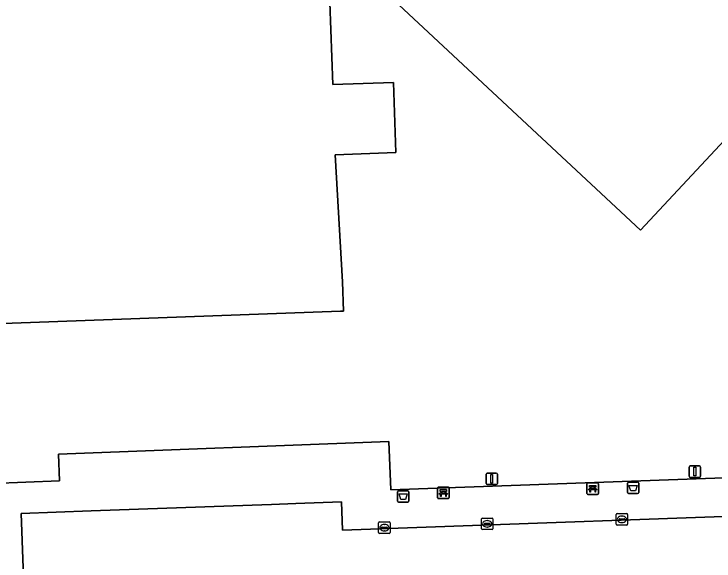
# Model space of a CAD drawing. Extents: x 160554 to 161248, y 385329 to 386506.
# Drawn here: x 160915.7 to 160976.7, y 386271.7 to 386319.4 of the extents above; entities that cross this region are included whole.
import ezdxf

# ---------------------------------------------------------------- set-up
doc = ezdxf.new("R2010")
doc.units = 0
for name, color, linetype in [('IMGEO_Afvalbak', 7, 'Continuous'), ('IMGEO_Bank', 7, 'Continuous'), ('IMGEO_Erf', 7, 'Continuous'), ('IMGEO_Groenvoorziening', 7, 'Continuous'), ('IMGEO_Kolk', 7, 'Continuous'), ('IMGEO_Lichtmast', 7, 'Continuous'), ('IMGEO_Pand', 7, 'Continuous'), ('IMGEO_Rijbaan_lokaal_open', 7, 'Continuous')]:
    doc.layers.add(name, color=color, linetype=linetype)

msp = doc.modelspace()

# ---------------------------------------------------------------- linework, layer by layer
at = {"layer": 'IMGEO_Afvalbak'}
for p, q in [((160969.193, 386277.724), (160969.193, 386278.524)), ((160969.193, 386278.524), (160969.193, 386277.724)), ((160969.293, 386278.624), (160970.083, 386278.624)), ((160970.083, 386278.624), (160969.293, 386278.624)), ((160970.183, 386278.524), (160970.183, 386277.724)), ((160970.183, 386277.724), (160970.183, 386278.524)), ((160949.162, 386276.976), (160949.162, 386277.776)), ((160949.162, 386277.776), (160949.162, 386276.976)), ((160949.262, 386277.876), (160950.052, 386277.876)), ((160950.052, 386277.876), (160949.262, 386277.876)), ((160950.152, 386277.776), (160950.152, 386276.976)), ((160950.152, 386276.976), (160950.152, 386277.776)), ((160970.083, 386277.624), (160969.293, 386277.624)), ((160969.293, 386277.624), (160970.083, 386277.624)), ((160950.052, 386276.876), (160949.262, 386276.876)), ((160949.262, 386276.876), (160950.052, 386276.876))]:
    msp.add_line(p, q, dxfattribs=at)
for points in [[(160969.336, 386278.338), (160970.04, 386278.338), (160969.891, 386277.868), (160969.485, 386277.868), (160969.336, 386278.338)], [(160949.305, 386277.59), (160950.009, 386277.59), (160949.86, 386277.12), (160949.454, 386277.12), (160949.305, 386277.59)]]:
    msp.add_lwpolyline(points, dxfattribs=at)
for centre, start, end in [((160969.293, 386278.524), 90, 180), ((160969.293, 386278.524), 90, 180), ((160970.083, 386278.524), 0, 90), ((160970.083, 386278.524), 360, 90), ((160949.262, 386277.776), 90, 180), ((160949.262, 386277.776), 90, 180), ((160950.052, 386277.776), 0, 90), ((160950.052, 386277.776), 360, 90), ((160969.293, 386277.724), 180, 270), ((160969.293, 386277.724), 180, 270), ((160970.083, 386277.724), 270, 0), ((160970.083, 386277.724), 270, 0), ((160949.262, 386276.976), 180, 270), ((160949.262, 386276.976), 180, 270), ((160950.052, 386276.976), 270, 0), ((160950.052, 386276.976), 270, 0)]:
    msp.add_arc(centre, 0.1, start, end, dxfattribs=at)
at = {"layer": 'IMGEO_Bank'}
for p, q in [((160952.735, 386278.187), (160953.576, 386278.187)), ((160953.576, 386278.187), (160952.735, 386278.187)), ((160965.672, 386277.629), (160965.672, 386278.47)), ((160965.672, 386278.47), (160965.672, 386277.629)), ((160965.747, 386278.554), (160966.588, 386278.554)), ((160966.588, 386278.554), (160965.747, 386278.554)), ((160965.981, 386278.06), (160965.981, 386278.166)), ((160966.025, 386278.166), (160966.025, 386278.06)), ((160966.313, 386278.172), (160966.031, 386278.172)), ((160966.319, 386278.06), (160966.319, 386278.166)), ((160966.363, 386278.166), (160966.363, 386278.06)), ((160966.672, 386278.479), (160966.672, 386277.638)), ((160966.672, 386277.638), (160966.672, 386278.479)), ((160952.66, 386277.262), (160952.66, 386278.103)), ((160952.66, 386278.103), (160952.66, 386277.262)), ((160953.357, 386277.585), (160952.964, 386277.585)), ((160952.969, 386277.693), (160952.969, 386277.799)), ((160953.013, 386277.799), (160953.013, 386277.693)), ((160953.301, 386277.805), (160953.019, 386277.805)), ((160953.019, 386277.687), (160953.301, 386277.687)), ((160953.307, 386277.693), (160953.307, 386277.799)), ((160953.351, 386277.799), (160953.351, 386277.693)), ((160953.66, 386278.112), (160953.66, 386277.271)), ((160953.66, 386277.271), (160953.66, 386278.112)), ((160966.597, 386277.554), (160965.756, 386277.554)), ((160965.756, 386277.554), (160966.597, 386277.554)), ((160966.369, 386277.952), (160965.976, 386277.952)), ((160966.031, 386278.054), (160966.313, 386278.054)), ((160953.585, 386277.187), (160952.744, 386277.187)), ((160952.744, 386277.187), (160953.585, 386277.187))]:
    msp.add_line(p, q, dxfattribs=at)
for points in [[(160965.975, 386278.172), (160965.889, 386278.172), (160965.889, 386278.333), (160966.452, 386278.333), (160966.452, 386278.172), (160966.369, 386278.172)], [(160952.907, 386277.585), (160952.765, 386277.585), (160952.877, 386277.687), (160952.963, 386277.687)], [(160952.963, 386277.805), (160952.877, 386277.805), (160952.877, 386277.966), (160953.44, 386277.966), (160953.44, 386277.805), (160953.357, 386277.805)], [(160952.957, 386277.578), (160952.957, 386277.371), (160952.914, 386277.371), (160952.914, 386277.578)], [(160953.357, 386277.687), (160953.44, 386277.687), (160953.552, 386277.585), (160953.413, 386277.585)], [(160953.407, 386277.578), (160953.407, 386277.371), (160953.363, 386277.371), (160953.363, 386277.578)], [(160965.919, 386277.952), (160965.777, 386277.952), (160965.889, 386278.054), (160965.975, 386278.054)], [(160965.969, 386277.945), (160965.969, 386277.738), (160965.926, 386277.738), (160965.926, 386277.945)], [(160966.369, 386278.054), (160966.452, 386278.054), (160966.564, 386277.952), (160966.425, 386277.952)], [(160966.419, 386277.945), (160966.419, 386277.738), (160966.375, 386277.738), (160966.375, 386277.945)]]:
    msp.add_lwpolyline(points, dxfattribs=at)
for centre, radius, start, end in [((160952.738, 386278.109), 0.0779, 92.4484, 184.28452), ((160952.738, 386278.109), 0.0779, 92.4484, 184.28452), ((160953.582, 386278.109), 0.0779, 2.4484, 94.28452), ((160953.582, 386278.109), 0.0779, 2.4484, 94.28452), ((160965.75, 386278.476), 0.0779, 92.4484, 184.28452), ((160965.75, 386278.476), 0.0779, 92.4484, 184.28452), ((160965.974, 386278.165), 0.00671, 2.89567, 87.10433), ((160966.031, 386278.165), 0.00671, 92.89567, 177.10433), ((160966.313, 386278.165), 0.00671, 2.89567, 87.10433), ((160966.37, 386278.165), 0.00671, 92.89567, 177.10433), ((160966.594, 386278.476), 0.0779, 2.4484, 94.28452), ((160966.594, 386278.476), 0.0779, 2.4484, 94.28452), ((160952.907, 386277.578), 0.00671, 2.89567, 87.10433), ((160952.964, 386277.578), 0.00671, 92.89567, 177.10433), ((160952.962, 386277.798), 0.00671, 2.89567, 87.10433), ((160952.962, 386277.694), 0.00671, 272.89567, 357.10433), ((160953.019, 386277.798), 0.00671, 92.89567, 177.10433), ((160953.019, 386277.694), 0.00671, 182.89567, 267.10433), ((160953.301, 386277.798), 0.00671, 2.89567, 87.10433), ((160953.301, 386277.694), 0.00671, 272.89567, 357.10433), ((160953.358, 386277.798), 0.00671, 92.89567, 177.10433), ((160953.358, 386277.694), 0.00671, 182.89567, 267.10433), ((160953.356, 386277.578), 0.00671, 2.89567, 87.10433), ((160953.413, 386277.578), 0.00671, 92.89567, 177.10433), ((160965.75, 386277.632), 0.0779, 182.4484, 274.28452), ((160965.75, 386277.632), 0.0779, 182.4484, 274.28452), ((160965.919, 386277.945), 0.00671, 2.89567, 87.10433), ((160965.976, 386277.945), 0.00671, 92.89567, 177.10433), ((160965.974, 386278.061), 0.00671, 272.89567, 357.10433), ((160966.031, 386278.061), 0.00671, 182.89567, 267.10433), ((160966.313, 386278.061), 0.00671, 272.89567, 357.10433), ((160966.37, 386278.061), 0.00671, 182.89567, 267.10433), ((160966.368, 386277.945), 0.00671, 2.89567, 87.10433), ((160966.425, 386277.945), 0.00671, 92.89567, 177.10433), ((160966.594, 386277.632), 0.0779, 272.4484, 4.28452), ((160966.594, 386277.632), 0.0779, 272.4484, 4.28452), ((160952.738, 386277.265), 0.0779, 182.4484, 274.28452), ((160952.738, 386277.265), 0.0779, 182.4484, 274.28452), ((160953.582, 386277.265), 0.0779, 272.4484, 4.28452), ((160953.582, 386277.265), 0.0779, 272.4484, 4.28452)]:
    msp.add_arc(centre, radius, start, end, dxfattribs=at)
at = {"layer": 'IMGEO_Erf'}
for points in [[(160901.136, 386359.079), (160923.352, 386359.876), (160926.169, 386359.978), (160941.484, 386360.527), (160941.785, 386360.538), (160942.28, 386347.028), (160942.468, 386341.918), (160943.127, 386323.923), (160943.151, 386323.265), (160943.242, 386320.801), (160943.256, 386320.412), (160943.518, 386313.268), (160948.811, 386313.441), (160949.03, 386307.34), (160943.736, 386307.153), (160944.364, 386296.07), (160944.451, 386293.522), (160944.201, 386293.513), (160913.182, 386292.39)], [(160994.163, 386288.24), (160993.643, 386288.206), (160992.36, 386322.091), (160990.282, 386321.981), (160970.348, 386300.588), (160948.833, 386320.616), (160949.256, 386321.071), (160951.07, 386323.022), (160949.909, 386324.124), (160949.583, 386324.434), (160950.907, 386325.887), (160947.264, 386329.292), (160951.322, 386333.702), (160953.728, 386336.316), (160951.509, 386338.233), (160951.632, 386338.361), (160960.416, 386347.535)], [(160913.814, 386278.511), (160919.71, 386278.725), (160919.626, 386281.063), (160948.404, 386282.158), (160948.577, 386277.944), (160984.081, 386279.215), (160983.897, 386283.941), (160990.9, 386284.585), (160991.02, 386279.464), (160994.541, 386279.59), (160994.163, 386288.24)]]:
    msp.add_lwpolyline(points, dxfattribs=at)
at = {"layer": 'IMGEO_Groenvoorziening'}
msp.add_lwpolyline([(160983.748, 386243.1), (160989.24, 386243.256), (160989.087, 386247.587), (160988.085, 386275.995), (160944.362, 386274.442), (160944.275, 386276.906), (160940.297, 386276.761), (160938.174, 386276.684), (160936.5, 386276.623), (160922.467, 386276.113), (160916.379, 386275.892), (160916.727, 386266.406), (160922.836, 386266.648), (160923.086, 386260.496), (160923.128, 386260.498), (160924.826, 386260.56), (160929.218, 386260.72), (160929.444, 386254.763), (160928.056, 386254.705), (160928.494, 386241.814), (160930.5, 386241.876), (160930.553, 386240.227), (160931.569, 386240.218)], dxfattribs=at)
at = {"layer": 'IMGEO_Kolk'}
for p, q in [((160968.218, 386274.955), (160968.218, 386275.807)), ((160968.293, 386275.881), (160969.145, 386275.881)), ((160969.219, 386275.807), (160969.219, 386274.955)), ((160947.596, 386275.15), (160948.448, 386275.15)), ((160956.483, 386274.562), (160956.483, 386275.414)), ((160956.558, 386275.488), (160957.41, 386275.488)), ((160956.971, 386275.268), (160956.996, 386275.268)), ((160957.484, 386275.414), (160957.484, 386274.562)), ((160968.477, 386275.375), (160968.477, 386275.387)), ((160968.915, 386275.338), (160968.517, 386275.338)), ((160968.52, 386275.424), (160968.918, 386275.424)), ((160968.729, 386275.101), (160968.704, 386275.101)), ((160968.706, 386275.661), (160968.731, 386275.661)), ((160968.961, 386275.387), (160968.961, 386275.375)), ((160947.521, 386274.224), (160947.521, 386275.076)), ((160947.78, 386274.644), (160947.78, 386274.656)), ((160948.218, 386274.607), (160947.82, 386274.607)), ((160947.823, 386274.693), (160948.221, 386274.693)), ((160948.009, 386274.93), (160948.034, 386274.93)), ((160948.264, 386274.656), (160948.264, 386274.644)), ((160948.522, 386275.076), (160948.522, 386274.224)), ((160957.41, 386274.488), (160956.558, 386274.488)), ((160956.742, 386274.982), (160956.742, 386274.994)), ((160957.18, 386274.945), (160956.782, 386274.945)), ((160956.785, 386275.031), (160957.183, 386275.031)), ((160956.994, 386274.708), (160956.969, 386274.708)), ((160957.226, 386274.994), (160957.226, 386274.982)), ((160969.145, 386274.881), (160968.293, 386274.881)), ((160948.448, 386274.15), (160947.596, 386274.15)), ((160948.032, 386274.37), (160948.007, 386274.37))]:
    msp.add_line(p, q, dxfattribs=at)
for points in [[(160968.218, 386274.955), (160968.218, 386275.807)], [(160968.293, 386275.881), (160969.145, 386275.881)], [(160969.219, 386275.807), (160969.219, 386274.955)], [(160947.596, 386275.15), (160948.448, 386275.15)], [(160956.483, 386274.562), (160956.483, 386275.414)], [(160956.558, 386275.488), (160957.41, 386275.488)], [(160957.484, 386275.414), (160957.484, 386274.562)], [(160947.521, 386274.224), (160947.521, 386275.076)], [(160948.522, 386275.076), (160948.522, 386274.224)], [(160957.41, 386274.488), (160956.558, 386274.488)], [(160969.145, 386274.881), (160968.293, 386274.881)], [(160948.448, 386274.15), (160947.596, 386274.15)]]:
    msp.add_lwpolyline(points, dxfattribs=at)
for centre, radius, start, end in [((160968.295, 386275.805), 0.0765, 91.55205, 178.44795), ((160968.295, 386275.805), 0.0765, 91.55205, 178.44795), ((160969.143, 386275.805), 0.0765, 1.55205, 88.44795), ((160969.143, 386275.805), 0.0765, 1.55205, 88.44795), ((160947.598, 386275.074), 0.0765, 91.55205, 178.44795), ((160947.598, 386275.074), 0.0765, 91.55205, 178.44795), ((160948.446, 386275.074), 0.0765, 1.55205, 88.44795), ((160948.446, 386275.074), 0.0765, 1.55205, 88.44795), ((160956.56, 386275.412), 0.0765, 91.55205, 178.44795), ((160956.56, 386275.412), 0.0765, 91.55205, 178.44795), ((160957.408, 386275.412), 0.0765, 1.55205, 88.44795), ((160957.408, 386275.412), 0.0765, 1.55205, 88.44795), ((160968.517, 386275.384), 0.0403, 85.87752, 175.75265), ((160968.514, 386275.374), 0.0366, 178.93798, 274.71019), ((160968.918, 386275.381), 0.043, 264.86636, 352.45326), ((160968.922, 386275.386), 0.0386, 1.73085, 96.63898), ((160947.82, 386274.653), 0.0403, 85.87752, 175.75265), ((160947.817, 386274.643), 0.0366, 178.93798, 274.71019), ((160948.221, 386274.65), 0.043, 264.86636, 352.45326), ((160948.225, 386274.655), 0.0386, 1.73085, 96.63898), ((160956.56, 386274.564), 0.0765, 181.55205, 268.44795), ((160956.56, 386274.564), 0.0765, 181.55205, 268.44795), ((160956.782, 386274.991), 0.0403, 85.87752, 175.75265), ((160956.779, 386274.981), 0.0366, 178.93798, 274.71019), ((160957.183, 386274.988), 0.043, 264.86636, 352.45326), ((160957.187, 386274.993), 0.0386, 1.73085, 96.63898), ((160957.408, 386274.564), 0.0765, 271.55205, 358.44795), ((160957.408, 386274.564), 0.0765, 271.55205, 358.44795), ((160968.295, 386274.957), 0.0765, 181.55205, 268.44795), ((160968.295, 386274.957), 0.0765, 181.55205, 268.44795), ((160969.143, 386274.957), 0.0765, 271.55205, 358.44795), ((160969.143, 386274.957), 0.0765, 271.55205, 358.44795), ((160947.598, 386274.226), 0.0765, 181.55205, 268.44795), ((160947.598, 386274.226), 0.0765, 181.55205, 268.44795), ((160948.446, 386274.226), 0.0765, 271.55205, 358.44795), ((160948.446, 386274.226), 0.0765, 271.55205, 358.44795)]:
    msp.add_arc(centre, radius, start, end, dxfattribs=at)
for centre, major_axis, ratio, start_param, end_param in [((160956.97, 386274.988), (-0.387, 0.002), 0.722429, 4.712389, 7.853982), ((160956.995, 386274.988), (-0.39, 0.002), 0.717154, 1.570796, 4.712389), ((160968.705, 386275.381), (-0.387, 0.002), 0.722429, 4.712389, 7.853982), ((160968.73, 386275.381), (-0.39, 0.002), 0.717154, 1.570796, 4.712389), ((160948.008, 386274.65), (-0.387, 0.002), 0.722429, 4.712389, 7.853982), ((160948.033, 386274.65), (-0.39, 0.002), 0.717154, 1.570796, 4.712389)]:
    msp.add_ellipse(centre, major_axis=major_axis, ratio=ratio, start_param=start_param, end_param=end_param, dxfattribs=at)
at = {"layer": 'IMGEO_Lichtmast'}
for p, q in [((160974.679, 386280.036), (160975.469, 386280.036)), ((160975.469, 386280.036), (160974.679, 386280.036)), ((160956.977, 386279.414), (160957.767, 386279.414)), ((160957.767, 386279.414), (160956.977, 386279.414)), ((160974.579, 386279.136), (160974.579, 386279.936)), ((160974.579, 386279.936), (160974.579, 386279.136)), ((160975.569, 386279.936), (160975.569, 386279.136)), ((160975.569, 386279.136), (160975.569, 386279.936)), ((160956.877, 386278.514), (160956.877, 386279.314)), ((160956.877, 386279.314), (160956.877, 386278.514)), ((160957.867, 386279.314), (160957.867, 386278.514)), ((160957.867, 386278.514), (160957.867, 386279.314)), ((160975.469, 386279.036), (160974.679, 386279.036)), ((160974.679, 386279.036), (160975.469, 386279.036)), ((160957.767, 386278.414), (160956.977, 386278.414)), ((160956.977, 386278.414), (160957.767, 386278.414))]:
    msp.add_line(p, q, dxfattribs=at)
for points in [[(160974.999, 386279.911), (160975.149, 386279.911), (160975.149, 386279.161), (160974.999, 386279.161), (160974.999, 386279.911)], [(160957.297, 386279.289), (160957.447, 386279.289), (160957.447, 386278.539), (160957.297, 386278.539), (160957.297, 386279.289)]]:
    msp.add_lwpolyline(points, dxfattribs=at)
for centre, start, end in [((160974.679, 386279.936), 90, 180), ((160974.679, 386279.936), 90, 180), ((160975.469, 386279.936), 0, 90), ((160975.469, 386279.936), 360, 90), ((160956.977, 386279.314), 90, 180), ((160956.977, 386279.314), 90, 180), ((160957.767, 386279.314), 0, 90), ((160957.767, 386279.314), 360, 90), ((160974.679, 386279.136), 180, 270), ((160974.679, 386279.136), 180, 270), ((160975.469, 386279.136), 270, 0), ((160975.469, 386279.136), 270, 0), ((160956.977, 386278.514), 180, 270), ((160956.977, 386278.514), 180, 270), ((160957.767, 386278.514), 270, 0), ((160957.767, 386278.514), 270, 0)]:
    msp.add_arc(centre, 0.1, start, end, dxfattribs=at)
at = {"layer": 'IMGEO_Pand'}
msp.add_lwpolyline([(160913.182, 386292.39), (160944.201, 386293.513), (160944.451, 386293.522), (160944.364, 386296.07), (160943.736, 386307.153), (160949.03, 386307.34), (160948.811, 386313.441), (160943.518, 386313.268), (160943.256, 386320.412), (160943.242, 386320.801), (160943.151, 386323.265), (160943.127, 386323.923), (160942.468, 386341.918)], dxfattribs=at)
msp.add_lwpolyline([(160985.237, 386326.924), (160979.628, 386332.148), (160973.902, 386337.48), (160969.06, 386341.989), (160968.867, 386342.169), (160962.188, 386334.984), (160958.953, 386331.502), (160958.941, 386331.49), (160958.765, 386331.301), (160956.531, 386328.898), (160956.294, 386328.642), (160952.1, 386324.13), (160951.583, 386323.574), (160951.07, 386323.022), (160949.256, 386321.071), (160948.833, 386320.616), (160970.348, 386300.588), (160990.282, 386321.981), (160990.404, 386322.112), (160989.914, 386322.568), (160989.852, 386322.626), (160989.212, 386323.222)], close=True, dxfattribs=at)
at = {"layer": 'IMGEO_Rijbaan_lokaal_open'}
for points in [[(161000.024, 386270.631), (160999.69, 386279.778), (160996.935, 386279.677), (160994.541, 386279.59), (160991.02, 386279.464), (160984.081, 386279.215), (160948.577, 386277.944), (160948.404, 386282.158), (160919.626, 386281.063), (160919.71, 386278.725), (160913.814, 386278.511)], [(160916.727, 386266.406), (160916.379, 386275.892), (160922.467, 386276.113), (160936.5, 386276.623), (160938.174, 386276.684), (160940.297, 386276.761), (160944.275, 386276.906), (160944.362, 386274.442), (160988.085, 386275.995), (160989.087, 386247.587)]]:
    msp.add_lwpolyline(points, dxfattribs=at)

doc.saveas('drawing.dxf')
